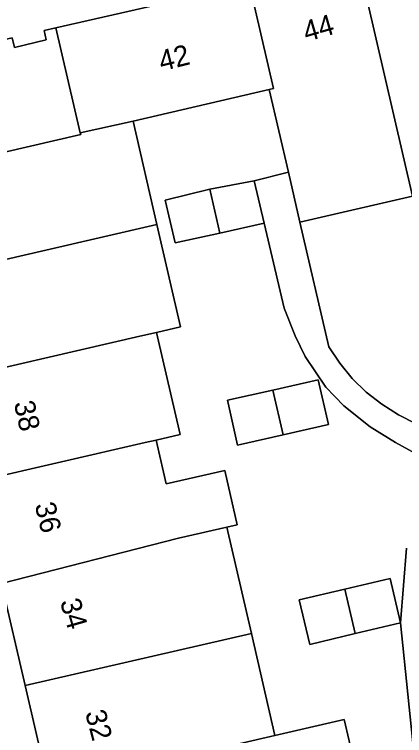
# Model space of a CAD drawing. Extents: x 156412 to 157779, y 382335 to 383768.
# Drawn here: x 157033.96 to 157052.9, y 382933.25 to 382968.31 of the extents above; entities that cross this region are included whole.
import ezdxf

# ---------------------------------------------------------------- set-up
doc = ezdxf.new("R2010")
doc.units = 0
for name, color, linetype in [('IMGEO_Erf', 7, 'Continuous'), ('IMGEO_Pand', 7, 'Continuous'), ('IMGEO_Pand_nummerreeks', 7, 'Continuous'), ('IMGEO_Voetpad_open', 7, 'Continuous')]:
    doc.layers.add(name, color=color, linetype=linetype)

msp = doc.modelspace()

# ---------------------------------------------------------------- linework, layer by layer
at = {"layer": 'IMGEO_Erf'}
for points in [[(157035.623, 382930.709), (157034.472, 382935.677), (157033.321, 382940.646), (157032.17, 382945.615), (157031.02, 382950.583), (157029.869, 382955.551), (157028.718, 382960.52), (157027.516, 382965.71), (157033.849, 382967.171), (157033.954, 382966.714), (157035.505, 382967.074), (157035.4, 382967.532), (157035.975, 382967.665), (157042.956, 382969.272)], [(157053.749, 382946.793), (157052.468, 382947.503), (157051.231, 382948.27), (157049.945, 382949.28), (157049.075, 382950.198), (157048.07, 382951.676), (157047.583, 382952.687), (157047.049, 382954.039), (157046.087, 382958.172), (157043.938, 382957.672), (157041.77, 382957.201), (157041.277, 382959.291), (157043.443, 382959.816), (157045.598, 382960.22), (157047.261, 382960.638), (157046.334, 382964.66), (157039.723, 382963.13), (157040.878, 382958.094), (157042.019, 382953.124), (157040.852, 382952.854), (157040.903, 382952.633), (157041.999, 382947.885), (157040.832, 382947.615), (157040.891, 382947.397), (157041.326, 382945.487), (157044.169, 382946.135), (157044.771, 382943.498), (157044.268, 382943.383), (157045.462, 382938.216), (157046.61, 382933.247), (157049.976, 382934.025), (157050.695, 382930.914)], [(157053.294, 382959.47), (157047.821, 382958.21), (157049.218, 382952.152), (157049.755, 382951.354), (157050.358, 382950.609), (157051.037, 382949.94), (157051.796, 382949.358), (157052.613, 382948.853), (157053.463, 382948.412)], [(157053.417, 382931.79), (157052.698, 382938.729), (157052.991, 382942.365)]]:
    msp.add_lwpolyline(points, dxfattribs=at)
for points in [[(157044.79, 382947.374), (157044.297, 382949.556), (157046.505, 382950.051), (157048.712, 382950.546), (157049.207, 382948.372), (157046.999, 382947.873)], [(157052.698, 382938.729), (157050.504, 382938.206), (157048.309, 382937.684), (157047.787, 382939.858), (157049.996, 382940.376), (157052.204, 382940.893)]]:
    msp.add_lwpolyline(points, close=True, dxfattribs=at)
at = {"layer": 'IMGEO_Pand'}
for points in [[(157055.883, 382972.256), (157055.184, 382972.092), (157055.292, 382971.634), (157053.74, 382971.287), (157053.634, 382971.745), (157050.62, 382971.048), (157053.294, 382959.47), (157058.556, 382960.682)], [(157050.62, 382971.048), (157049.931, 382970.889), (157050.037, 382970.431), (157048.478, 382970.07), (157048.373, 382970.528), (157045.358, 382969.831), (157046.539, 382964.718), (157046.334, 382964.66), (157047.261, 382960.638), (157047.821, 382958.21), (157053.294, 382959.47)], [(157039.723, 382963.13), (157046.334, 382964.66), (157046.539, 382964.718), (157045.358, 382969.831), (157044.508, 382969.634), (157044.613, 382969.176), (157043.061, 382968.814), (157042.956, 382969.272), (157035.975, 382967.665), (157037.156, 382962.551)], [(157037.156, 382962.551), (157035.975, 382967.665), (157035.4, 382967.532), (157035.505, 382967.074), (157033.954, 382966.714), (157033.849, 382967.171), (157027.516, 382965.71), (157028.718, 382960.52), (157037.174, 382962.473)], [(157040.878, 382958.094), (157039.723, 382963.13), (157037.156, 382962.551), (157037.174, 382962.473), (157028.718, 382960.52), (157029.869, 382955.551)], [(157043.443, 382959.816), (157043.938, 382957.672), (157046.087, 382958.172), (157045.598, 382960.22)], [(157043.443, 382959.816), (157041.277, 382959.291), (157041.77, 382957.201), (157043.938, 382957.672)], [(157040.878, 382958.094), (157029.869, 382955.551), (157031.02, 382950.583), (157040.047, 382952.668), (157040.852, 382952.854), (157042.019, 382953.124)], [(157040.852, 382952.854), (157040.047, 382952.668), (157031.02, 382950.583), (157032.17, 382945.615), (157040.31, 382947.494), (157040.832, 382947.615), (157041.999, 382947.885), (157040.903, 382952.633)], [(157046.999, 382947.873), (157049.207, 382948.372), (157048.712, 382950.546), (157046.505, 382950.051)], [(157046.999, 382947.873), (157046.505, 382950.051), (157044.297, 382949.556), (157044.79, 382947.374)], [(157040.832, 382947.615), (157040.31, 382947.494), (157032.17, 382945.615), (157033.321, 382940.646), (157041.927, 382942.849), (157044.268, 382943.383), (157044.771, 382943.498), (157044.169, 382946.135), (157041.326, 382945.487), (157040.891, 382947.397)], [(157034.472, 382935.677), (157045.462, 382938.216), (157044.268, 382943.383), (157041.927, 382942.849), (157033.321, 382940.646)], [(157049.996, 382940.376), (157050.504, 382938.206), (157052.698, 382938.729), (157052.204, 382940.893)], [(157049.996, 382940.376), (157047.787, 382939.858), (157048.309, 382937.684), (157050.504, 382938.206)], [(157046.61, 382933.247), (157045.462, 382938.216), (157034.472, 382935.677), (157035.623, 382930.709)], [(157049.482, 382929.324), (157049.133, 382930.411), (157050.695, 382930.914), (157049.976, 382934.025), (157046.61, 382933.247), (157035.623, 382930.709), (157036.857, 382925.379), (157045.342, 382928.03)]]:
    msp.add_lwpolyline(points, close=True, dxfattribs=at)
at = {"layer": 'IMGEO_Voetpad_open'}
for points in [[(157053.463, 382948.412), (157052.613, 382948.853), (157051.796, 382949.358), (157051.037, 382949.94), (157050.358, 382950.609), (157049.755, 382951.354), (157049.218, 382952.152), (157047.821, 382958.21), (157047.261, 382960.638), (157045.598, 382960.22), (157046.087, 382958.172), (157047.049, 382954.039), (157047.583, 382952.687), (157048.07, 382951.676), (157049.075, 382950.198), (157049.945, 382949.28), (157051.231, 382948.27), (157052.468, 382947.503), (157053.749, 382946.793)], [(157052.991, 382942.365), (157052.698, 382938.729), (157053.417, 382931.79)]]:
    msp.add_lwpolyline(points, dxfattribs=at)

# ---------------------------------------------------------------- texts
at = {"layer": 'IMGEO_Pand_nummerreeks'}
for s, rotation, p in [('44', 16.1517, (157048.136, 382966.974)), ('42', 14.0403, (157041.106, 382965.545)), ('38', 282.6793, (157033.922, 382949.424)), ('36', 283.7049, (157034.935, 382944.471)), ('34', 285.9408, (157036.16, 382939.767)), ('32', 284.7393, (157037.383, 382934.362))]:
    msp.add_text(s, height=1, rotation=rotation, dxfattribs=at).set_placement(p)

doc.saveas('drawing.dxf')
